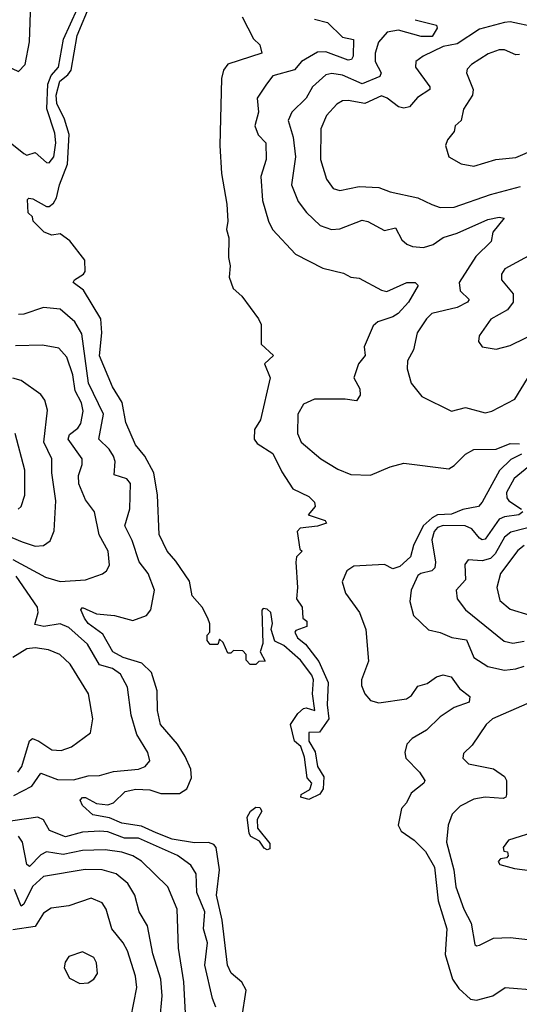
# Model space of a CAD drawing. Extents: x 1552033 to 1694788, y 811965 to 917215.
# Tile 535 of 632: x 1649740 to 1651528, y 901685 to 905205. Entities that reach past the tile are written whole.
import ezdxf

# ---------------------------------------------------------------- set-up
doc = ezdxf.new("R2010")
doc.units = 0

msp = doc.modelspace()

# ---------------------------------------------------------------- linework, layer by layer
at = {"layer": '0CON20XD'}
for points in [[(1649400.6, 905220.6), (1649423.1, 905183.1), (1649474.7, 905174.7), (1649511.1, 905141.1), (1649571.5, 905111.5), (1649605, 905074.2), (1649643, 905063), (1649735, 905020), (1649758.9, 905045), (1649774.5, 905125.5), (1649779.1, 905265)], [(1650775, 902656.2), (1650774.4, 902625), (1650797.3, 902587.3), (1650805.4, 902535), (1650828.5, 902498.5), (1650826.2, 902455), (1650814.2, 902435.8), (1650775, 902417.5), (1650746.2, 902425), (1650747.5, 902435), (1650777.5, 902452.5), (1650785.4, 902475), (1650768.8, 902495), (1650758.8, 902568.8), (1650746.1, 902606.1), (1650723.2, 902625), (1650709.2, 902685), (1650735, 902724.5), (1650755, 902742.7), (1650765.3, 902745.3), (1650795.5, 902735), (1650787.1, 902795), (1650790.8, 902845), (1650785, 902861.4), (1650745, 902915.6), (1650685, 902967.3), (1650653.3, 902983.3), (1650639.2, 903025), (1650644.2, 903045.8), (1650637.9, 903085), (1650625, 903097.3), (1650610.6, 903099.4), (1650605.9, 903094.1), (1650610, 902975), (1650600, 902945), (1650618.3, 902911.7), (1650595, 902910), (1650585, 902900), (1650565, 902900), (1650550, 902915), (1650550, 902935), (1650538.3, 902948.3), (1650505, 902950), (1650495, 902940), (1650485, 902940), (1650468.3, 902978.3), (1650455, 902990), (1650448.3, 902971.7), (1650421.7, 902971.7), (1650410, 902985), (1650410, 903005), (1650420, 903015), (1650420, 903045), (1650412.5, 903065), (1650392.5, 903105), (1650356.7, 903145), (1650347.7, 903197.7), (1650298.7, 903268.7), (1650267.5, 903305), (1650238.6, 903365), (1650232.9, 903505), (1650220, 903585), (1650187.5, 903645), (1650154.7, 903684.7), (1650120, 903765), (1650106.8, 903836.8), (1650072.3, 903892.3), (1650025, 904003.3), (1650033.8, 904085), (1650030.5, 904135), (1649968.1, 904238.1), (1649931.4, 904265), (1649935.7, 904275), (1649968, 904295), (1649974.2, 904305), (1649972.9, 904345), (1649918.6, 904415), (1649885, 904440), (1649855, 904434.3), (1649826.7, 904445), (1649787.5, 904485), (1649785, 904500), (1649770, 904515), (1649767.5, 904562.5), (1649772.6, 904567.4), (1649787.1, 904565), (1649835, 904537.1), (1649845, 904537.5), (1649860.5, 904549.5), (1649871.9, 904568.1), (1649882, 904615), (1649911, 904689), (1649916.5, 904795), (1649899.5, 904849.5), (1649872.8, 904905), (1649869.7, 904935), (1649883.6, 904985), (1649912.4, 905007.6), (1649923.4, 905025), (1649945, 905148.2), (1649994.4, 905265)], [(1649630, 904825), (1649755, 904726.4), (1649765, 904721.2), (1649795, 904730.8), (1649835, 904694.5), (1649845, 904693.8), (1649861.6, 904715), (1649869.4, 904765), (1649865, 904799.4), (1649836.6, 904886.6), (1649839.8, 904975), (1649851.8, 905005), (1649878.6, 905035), (1649896.2, 905135), (1649946.2, 905245)], [(1650535.7, 905215), (1650576.4, 905136.4), (1650599.2, 905115), (1650606.7, 905085), (1650485, 905045.7), (1650469.1, 905025), (1650461.8, 904995), (1650455.4, 904755.4), (1650461.4, 904655), (1650480.6, 904545), (1650484, 904485), (1650479.2, 904455), (1650488.6, 904425), (1650487.5, 904355), (1650492.9, 904325), (1650489.2, 904285), (1650503.4, 904243.4), (1650535, 904216.7), (1650594, 904135), (1650604, 904115), (1650604.4, 904045), (1650647.5, 904005), (1650616.2, 903975), (1650636, 903925), (1650601.4, 903775), (1650580.5, 903739.5), (1650578.8, 903705), (1650589.3, 903689.3), (1650645, 903654.4), (1650678.1, 903588.1), (1650717.5, 903527.5), (1650775, 903500), (1650795, 903480), (1650796.7, 903465), (1650772.5, 903435), (1650832.5, 903415), (1650837.5, 903405), (1650805, 903394.3), (1650742.9, 903387.1), (1650732.5, 903375), (1650742.5, 903312.5), (1650750, 903305), (1650730, 903285), (1650727.5, 903265), (1650733.3, 903175), (1650730, 903135), (1650750, 903105), (1650753.3, 903065), (1650767.5, 903055), (1650767.5, 903035), (1650728.3, 903021.7), (1650724, 903015), (1650734.3, 902995), (1650762.8, 902972.8), (1650810, 902910), (1650843.7, 902835), (1650839.7, 902755), (1650846, 902705), (1650812.5, 902657.5), (1650775, 902656.2)], [(1650795, 905206.4), (1650840.8, 905195), (1650895, 905142.5), (1650934.4, 905134.4), (1650933.1, 905075), (1650927.2, 905062.8), (1650915, 905060.6), (1650835, 905090.7), (1650805, 905089.4), (1650747.8, 905055), (1650723.7, 905026.3), (1650645.8, 905004.2), (1650622.7, 904975), (1650589.6, 904925), (1650594.1, 904875), (1650581.2, 904825), (1650593, 904793), (1650620.7, 904765), (1650621.9, 904705), (1650603.1, 904645), (1650608.5, 904558.5), (1650629.6, 904485), (1650644.8, 904454.8), (1650727.1, 904367.1), (1650825, 904316.7), (1650898.3, 904298.3), (1650925, 904284.3), (1650955, 904281.4), (1651035, 904237.8), (1651053.8, 904233.8), (1651125, 904265.3), (1651155.4, 904265.4), (1651165.8, 904255), (1651130.8, 904195), (1651094.6, 904155), (1651075, 904142.4), (1651020.8, 904125), (1651005, 904110), (1650971.9, 904035), (1650975.5, 904005), (1650951.9, 903975), (1650936, 903925), (1650957.1, 903885), (1650957.8, 903862.2), (1650945, 903842.5), (1650905, 903848.8), (1650795, 903847.8), (1650755, 903830.6), (1650734.7, 903795), (1650734.1, 903725), (1650747.3, 903695), (1650816.9, 903635), (1650878.1, 903598.1), (1650925, 903578.8), (1650995, 903576.6), (1651065, 903606.8), (1651115, 903620), (1651275, 903599.7), (1651295, 903610.7), (1651335, 903651.1), (1651365, 903668.6), (1651445, 903670), (1651495, 903690), (1651528.3, 903688.3)], [(1651155.1, 905205.1), (1651231.2, 905185), (1651234.2, 905175), (1651216, 905145), (1651176.2, 905145), (1651095, 905168), (1651055, 905160.5), (1651024.2, 905125), (1651011.4, 905085), (1651011.9, 905055), (1651033.3, 905015), (1651028.5, 905001.5), (1650965, 904975.2), (1650895, 905007.2), (1650857, 905013), (1650835, 905007.6), (1650787.7, 904965), (1650764.6, 904925), (1650713.8, 904875), (1650700.8, 904845), (1650718.1, 904785), (1650726.5, 904715), (1650712.8, 904615), (1650736.8, 904555), (1650766.2, 904516.2), (1650815, 904469.6), (1650855, 904455.3), (1650885, 904457.8), (1650965, 904488.7), (1650985, 904484.1), (1651045, 904451.1), (1651085, 904460.8), (1651107.7, 904417.7), (1651125, 904402), (1651145, 904394.6), (1651185, 904390.4), (1651218.8, 904401.2), (1651255, 904426), (1651305, 904441.6), (1651415, 904490.5), (1651455, 904498.7), (1651473.8, 904495), (1651432.9, 904445), (1651427.4, 904412.6), (1651371.9, 904358.1), (1651312.8, 904265), (1651316.1, 904236.1), (1651347.7, 904205), (1651341.8, 904195), (1651305, 904175.7), (1651215, 904154.6), (1651195, 904135.5), (1651162.2, 904085), (1651149.2, 904025), (1651128, 903985), (1651126.8, 903956.8), (1651140.9, 903905), (1651178.3, 903858.3), (1651285, 903805.6), (1651335, 903818.2), (1651405, 903799.4), (1651428.8, 903805), (1651512, 903848), (1651557.4, 903922.6)], [(1651585, 905177.9), (1651495, 905197.7), (1651475, 905195.5), (1651385, 905171.3), (1651305, 905118.3), (1651255, 905108.8), (1651183.1, 905075), (1651157.1, 905055), (1651155.6, 905035), (1651206.9, 904965), (1651207.1, 904955), (1651163.7, 904926.3), (1651135, 904893.4), (1651115, 904888.4), (1651095, 904893.3), (1651054.8, 904924.8), (1651035, 904932.9), (1650975, 904905.2), (1650915, 904916.5), (1650895, 904914.7), (1650875, 904902.5), (1650837.5, 904862.5), (1650817.4, 904815), (1650816.7, 904705), (1650837.7, 904635), (1650861.2, 904601.2), (1650885, 904594.6), (1650955, 904608.9), (1651025, 904604.7), (1651065, 904589.7), (1651165, 904568), (1651215, 904544.6), (1651245, 904533.9), (1651295, 904534.7), (1651425, 904579.8), (1651531.7, 904608.3)], [(1651528.9, 905081.1), (1651515, 905079.1), (1651475, 905097.3), (1651455, 905097.2), (1651416.8, 905083.2), (1651356.5, 905045), (1651341.3, 905028.7), (1651339.1, 905015), (1651362.2, 904955), (1651360, 904935), (1651327.5, 904885), (1651319.4, 904845), (1651298.6, 904825), (1651294.3, 904805), (1651271.2, 904775), (1651264, 904755), (1651276, 904715), (1651319.3, 904689.3), (1651365, 904680.9), (1651443.3, 904705), (1651515, 904712.9), (1651585, 904741.8)], [(1651587.9, 904375), (1651475.3, 904314.7), (1651464.5, 904295), (1651463.6, 904275), (1651505.3, 904225), (1651505.2, 904195), (1651485, 904167.8), (1651425.7, 904134.3), (1651383.5, 904075), (1651381.9, 904055), (1651395, 904035.7), (1651445, 904026.9), (1651495, 904040.5), (1651605, 904094.3)], [(1650534.4, 901635), (1650550.6, 901735), (1650535, 901763.8), (1650496, 901796), (1650483.8, 901825), (1650464.4, 901985), (1650444.3, 902075), (1650454.2, 902165), (1650442.9, 902245), (1650435, 902255.6), (1650415, 902263.7), (1650365, 902262.4), (1650285, 902275.3), (1650227.6, 902297.6), (1650175, 902321.5), (1650105, 902332.7), (1650061.6, 902351.6), (1650001.9, 902361.9), (1649964.4, 902395), (1649956, 902414), (1649965, 902424.2), (1649975, 902424.5), (1650015, 902402.7), (1650055, 902397.9), (1650075, 902405.3), (1650117.1, 902445), (1650155, 902454.5), (1650205, 902451.4), (1650245, 902438.3), (1650311.2, 902438.8), (1650338.2, 902455), (1650354.6, 902495), (1650352, 902525), (1650331.3, 902571.3), (1650304.7, 902615), (1650243.4, 902685), (1650232.4, 902735), (1650231.6, 902805), (1650211.5, 902871.5), (1650176.6, 902905), (1650110.3, 902925), (1650073.4, 902945), (1650037.6, 903007.6), (1649985, 903045.7), (1649971.4, 903065), (1649958.6, 903095), (1649965, 903104), (1650015, 903080.7), (1650078.8, 903075), (1650145, 903056.9), (1650193.8, 903075), (1650209.2, 903095), (1650222.5, 903165), (1650199.2, 903225), (1650167.3, 903267.3), (1650142.7, 903342.7), (1650116.3, 903395), (1650134.3, 903455.7), (1650136.7, 903546.7), (1650123.1, 903563.1), (1650077.4, 903577.4), (1650081.7, 903625), (1650075.6, 903645), (1650059.8, 903669.8), (1650023.3, 903705), (1650040, 903795), (1649986.1, 903905), (1649962.3, 904082.3), (1649936.7, 904125), (1649885, 904170.3), (1649825, 904175.8), (1649755, 904152.3), (1649735, 904151.2)], [(1649715, 903275.3), (1649831.9, 903211.9), (1649885, 903196.2), (1649975, 903202.4), (1650036.2, 903223.8), (1650050.8, 903235), (1650060.6, 903255), (1650056.2, 903305), (1650023.8, 903363.8), (1650007.5, 903445), (1649975, 903488.5), (1649951.8, 903545), (1649950.6, 903575), (1649963.3, 903615), (1649963.5, 903635), (1649913.5, 903705), (1649918.2, 903721.8), (1649947.9, 903745), (1649958.8, 903761.2), (1649967, 903805), (1649960.5, 903835), (1649938.4, 903878.4), (1649930.3, 903935), (1649908.3, 903998.3), (1649879.2, 904030.8), (1649821.7, 904041.7), (1649725, 904038.4)], [(1649665, 903372.8), (1649748.2, 903338.2), (1649795, 903323.1), (1649825.4, 903324.6), (1649848.3, 903341.7), (1649863, 903377), (1649868.8, 903485), (1649854.8, 903584.8), (1649854.8, 903634.8), (1649826.5, 903695), (1649838.7, 903808.7), (1649830, 903845), (1649815, 903864.4), (1649745, 903915.4), (1649715, 903923.3)], [(1649734.2, 903455), (1649745, 903464.5), (1649758.6, 903505), (1649758.4, 903595), (1649723.9, 903725)], [(1651535, 903652), (1651497.8, 903632.2), (1651456.7, 903593.4), (1651395, 903480.6), (1651381.1, 903465), (1651325, 903453.6), (1651285, 903437.6), (1651235, 903435.3), (1651215.6, 903424.4), (1651184.1, 903395.9), (1651149, 903325), (1651137.7, 903285), (1651100.4, 903249.6), (1651075, 903241.9), (1651045, 903257.2), (1650935, 903251.4), (1650910.8, 903235), (1650893.5, 903195), (1650905.8, 903155), (1650955.9, 903085.9), (1650978.9, 903025), (1650988, 902912), (1650963.5, 902845), (1650962.6, 902825), (1650974.8, 902794.8), (1650995, 902770.6), (1651025, 902762.5), (1651123.4, 902776.6), (1651141.6, 902788.4), (1651165, 902822.5), (1651197.9, 902832.1), (1651231.4, 902855), (1651255, 902862.7), (1651283.3, 902855), (1651313.7, 902813.7), (1651350.8, 902785), (1651348, 902765), (1651294.4, 902745.6), (1651245, 902713), (1651195, 902665.2), (1651144.5, 902635), (1651125.3, 902614.7), (1651118.2, 902585), (1651121.1, 902565), (1651170.9, 902515), (1651189.2, 902485), (1651186, 902475), (1651140.1, 902439.9), (1651123.8, 902405), (1651106.2, 902385), (1651094.6, 902325), (1651105, 902303.8), (1651151.3, 902271.3), (1651191.6, 902231.6), (1651223.6, 902175), (1651236.8, 902055), (1651267.9, 901955), (1651262.7, 901862.7), (1651288.8, 901775), (1651311.3, 901741.3), (1651353.3, 901703.2), (1651375, 901699.1), (1651433.1, 901715), (1651477.5, 901745), (1651595, 901735.2)], [(1651595, 903635.5), (1651509.6, 903565), (1651482, 903515), (1651483.1, 903495), (1651490.5, 903485), (1651535.8, 903455)], [(1651540.3, 903445), (1651525.6, 903435), (1651475, 903427.9), (1651455, 903419.3), (1651405, 903347.8), (1651395, 903345.2), (1651385, 903351.3), (1651357.5, 903385), (1651334.2, 903395.8), (1651255, 903396.1), (1651235, 903388.9), (1651222.9, 903375), (1651214.8, 903345), (1651228.2, 903265), (1651225.7, 903245), (1651215, 903234.7), (1651175, 903225.3), (1651165, 903217.3), (1651140.4, 903165), (1651135.4, 903125), (1651148.9, 903075), (1651203.2, 903023.2), (1651245, 903014.6), (1651286.2, 902996.2), (1651338.2, 902988.2), (1651365.3, 902925), (1651415, 902893), (1651475, 902878.8), (1651515, 902884.1), (1651545, 902893.7)], [(1651595, 903397.7), (1651497, 903373), (1651475, 903355.3), (1651441.8, 903295), (1651425, 903279.1), (1651395, 903270.5), (1651345, 903274.4), (1651332.9, 903257.1), (1651335, 903202.9), (1651301.8, 903165), (1651305.4, 903135), (1651335.3, 903095.3), (1651473.5, 902983.5), (1651505, 902975.7), (1651545, 902983.5)], [(1651545.4, 903324.6), (1651522.7, 903307.3), (1651460.3, 903225), (1651447.2, 903175), (1651458, 903128), (1651495, 903098), (1651565, 903075.8)], [(1649719.2, 902430.8), (1649783.5, 902465), (1649815, 902511.1), (1649875, 902488.8), (1649932.8, 902487.2), (1649985, 902501.7), (1650025, 902502.2), (1650075, 902517.5), (1650164.7, 902525.3), (1650188.6, 902535), (1650205.4, 902555), (1650198.5, 902585), (1650159.3, 902649.3), (1650138.7, 902718.7), (1650125, 902818.8), (1650100.4, 902865), (1650071.5, 902885), (1650025, 902898.1), (1649981.8, 902971.8), (1649915, 903032.4), (1649884.8, 903044.8), (1649825.5, 903035.5), (1649793.3, 903043.2), (1649805.2, 903085), (1649803.4, 903105), (1649726.8, 903215)], [(1649733.3, 902515), (1649747.8, 902535), (1649775, 902626.2), (1649785, 902634.7), (1649807.7, 902625), (1649855, 902594.6), (1649887.9, 902592.1), (1649925, 902605.6), (1649992.5, 902655), (1650001.4, 902705), (1649986.2, 902795), (1649920.4, 902900.4), (1649883.5, 902935), (1649842.6, 902952.6), (1649795, 902959.8), (1649765, 902955.2), (1649715.7, 902925)], [(1651555, 902759), (1651432.2, 902705), (1651409.6, 902685), (1651359.3, 902610.7), (1651328.3, 902581.7), (1651325.8, 902565), (1651346.2, 902545), (1651435, 902526.2), (1651475, 902499.5), (1651482.1, 902485), (1651481.5, 902435), (1651480, 902425), (1651469.5, 902420.5), (1651405, 902424.8), (1651365, 902418.3), (1651316.3, 902393.7), (1651287.5, 902365), (1651273.3, 902325), (1651267.5, 902265), (1651293.7, 902165), (1651300.9, 902105), (1651328.8, 902025), (1651355.5, 901975), (1651368.3, 901898.3), (1651375, 901893.3), (1651385, 901896.7), (1651435, 901920.6), (1651495, 901923.3), (1651567.5, 901915)], [(1650625, 902237.5), (1650615, 902243.5), (1650597.5, 902267.5), (1650567.1, 902285), (1650561.2, 902295), (1650554, 902354), (1650565.5, 902375), (1650585, 902390), (1650598.5, 902388.5), (1650606.5, 902375), (1650589.1, 902345), (1650590.8, 902315), (1650635, 902260), (1650635, 902240), (1650625, 902237.5)], [(1650441.4, 901675), (1650429.2, 901705), (1650402.5, 901825), (1650411.4, 901905), (1650397.6, 901955), (1650401.7, 902015), (1650374, 902085), (1650371.4, 902151.4), (1650352.6, 902182.6), (1650305, 902217.2), (1650165, 902279), (1650115, 902278.6), (1650055, 902301.1), (1650026.5, 902303.5), (1649965, 902300.3), (1649903.2, 902283.2), (1649846.5, 902306.5), (1649824.8, 902344.8), (1649805, 902353.5), (1649665, 902333.8)], [(1651595, 902305.4), (1651488.8, 902271.2), (1651470, 902245), (1651471.7, 902231.7), (1651485, 902230), (1651487.5, 902215), (1651481.7, 902208.3), (1651460, 902205), (1651452.5, 902195), (1651457.5, 902185), (1651510.3, 902170.3), (1651565, 902163.6)], [(1650337.2, 901585), (1650326.9, 901765), (1650307.9, 901885), (1650303.5, 902025), (1650269.6, 902105), (1650175, 902195.9), (1650145, 902215.7), (1650105, 902228.6), (1650045, 902237.5), (1649965, 902234.8), (1649895, 902219.9), (1649835, 902229.8), (1649815, 902219.6), (1649775, 902176.9), (1649765, 902184.5), (1649749.6, 902265), (1649735, 902286.2)], [(1650241.1, 901625), (1650249.2, 901715), (1650244.8, 901775), (1650216.5, 901865), (1650197.2, 901965), (1650167.7, 902015), (1650151.6, 902075), (1650126.7, 902116.7), (1650085, 902151.4), (1650035, 902165.6), (1649973.7, 902166.3), (1649825, 902142), (1649785, 902106.5), (1649755, 902042.7), (1649745, 902035.5), (1649721.6, 902095)], [(1650137.6, 901635), (1650158.6, 901745), (1650154.3, 901785), (1650125.5, 901875.5), (1650110.3, 901905), (1650069.7, 901955), (1650049.6, 902025), (1650035, 902048.1), (1649995, 902063.8), (1649915, 902036.2), (1649852.1, 902027.9), (1649825, 902010), (1649795, 901962.4), (1649715, 901951.5)], [(1649955, 901758.6), (1649985, 901761.9), (1650005.4, 901774.6), (1650017.8, 901795), (1650015, 901832.5), (1650005, 901852), (1649965, 901872), (1649915, 901856), (1649902, 901835), (1649898.8, 901815), (1649918.3, 901778.3), (1649955, 901758.6)]]:
    msp.add_lwpolyline(points, dxfattribs=at)

doc.saveas('drawing.dxf')
